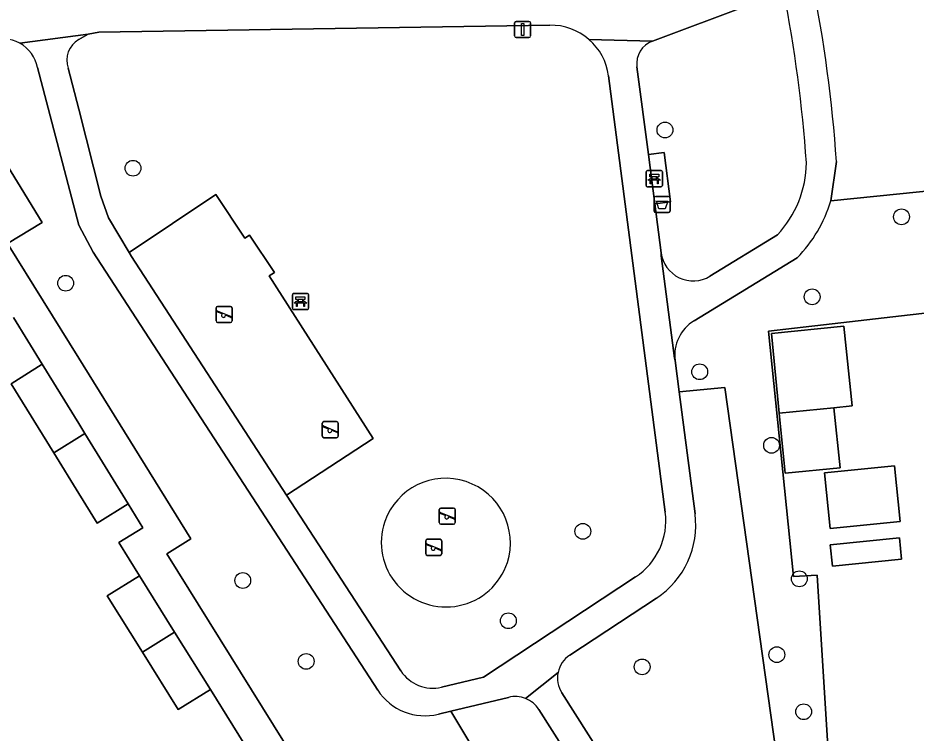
# Model space of a CAD drawing. Extents: x 158455 to 159797, y 387218 to 388672.
# Drawn here: x 158996.2 to 159051.8, y 387887.6 to 387931.9 of the extents above; entities that cross this region are included whole.
import ezdxf

# ---------------------------------------------------------------- set-up
doc = ezdxf.new("R2010")
doc.units = 0
for name, color, linetype in [('IMGEO_Afvalbak', 7, 'Continuous'), ('IMGEO_Bank', 7, 'Continuous'), ('IMGEO_Boom', 7, 'Continuous'), ('IMGEO_Erf', 7, 'Continuous'), ('IMGEO_Groenvoorziening', 7, 'Continuous'), ('IMGEO_Lichtmast', 7, 'Continuous'), ('IMGEO_Pand', 7, 'Continuous'), ('IMGEO_Speelvoorziening', 7, 'Continuous'), ('IMGEO_Terreindeel_zand', 7, 'Continuous'), ('IMGEO_Voetpad_halfverhard', 7, 'Continuous'), ('IMGEO_Voetpad_open', 7, 'Continuous')]:
    doc.layers.add(name, color=color, linetype=linetype)

msp = doc.modelspace()

# ---------------------------------------------------------------- linework, layer by layer
at = {"layer": 'IMGEO_Afvalbak'}
for p, q in [((159035.618, 387919.919), (159035.618, 387920.719)), ((159035.618, 387920.719), (159035.618, 387919.919)), ((159035.718, 387920.819), (159036.508, 387920.819)), ((159036.508, 387920.819), (159035.718, 387920.819)), ((159036.608, 387920.719), (159036.608, 387919.919)), ((159036.608, 387919.919), (159036.608, 387920.719)), ((159036.508, 387919.819), (159035.718, 387919.819)), ((159035.718, 387919.819), (159036.508, 387919.819))]:
    msp.add_line(p, q, dxfattribs=at)
msp.add_lwpolyline([(159035.761, 387920.533), (159036.465, 387920.533), (159036.316, 387920.063), (159035.91, 387920.063), (159035.761, 387920.533)], dxfattribs=at)
for centre, start, end in [((159035.718, 387920.719), 90, 180), ((159035.718, 387920.719), 90, 180), ((159036.508, 387920.719), 0, 90), ((159036.508, 387920.719), 360, 90), ((159035.718, 387919.919), 180, 270), ((159035.718, 387919.919), 180, 270), ((159036.508, 387919.919), 270, 0), ((159036.508, 387919.919), 270, 0)]:
    msp.add_arc(centre, 0.1, start, end, dxfattribs=at)
at = {"layer": 'IMGEO_Bank'}
for p, q in [((159035.132, 387921.495), (159035.132, 387922.336)), ((159035.132, 387922.336), (159035.132, 387921.495)), ((159035.207, 387922.42), (159036.048, 387922.42)), ((159036.048, 387922.42), (159035.207, 387922.42)), ((159035.441, 387921.926), (159035.441, 387922.032)), ((159035.485, 387922.032), (159035.485, 387921.926)), ((159035.773, 387922.038), (159035.491, 387922.038)), ((159035.779, 387921.926), (159035.779, 387922.032)), ((159035.823, 387922.032), (159035.823, 387921.926)), ((159036.132, 387922.345), (159036.132, 387921.504)), ((159036.132, 387921.504), (159036.132, 387922.345)), ((159036.057, 387921.42), (159035.216, 387921.42)), ((159035.216, 387921.42), (159036.057, 387921.42)), ((159035.829, 387921.818), (159035.436, 387921.818)), ((159035.491, 387921.92), (159035.773, 387921.92)), ((159013.224, 387913.894), (159013.224, 387914.735)), ((159013.224, 387914.735), (159013.224, 387913.894)), ((159013.299, 387914.819), (159014.14, 387914.819)), ((159014.14, 387914.819), (159013.299, 387914.819)), ((159014.224, 387914.744), (159014.224, 387913.903)), ((159014.224, 387913.903), (159014.224, 387914.744)), ((159013.921, 387914.217), (159013.528, 387914.217)), ((159013.533, 387914.325), (159013.533, 387914.431)), ((159013.577, 387914.431), (159013.577, 387914.325)), ((159013.865, 387914.437), (159013.583, 387914.437)), ((159013.583, 387914.319), (159013.865, 387914.319)), ((159013.871, 387914.325), (159013.871, 387914.431)), ((159013.915, 387914.431), (159013.915, 387914.325)), ((159014.149, 387913.819), (159013.308, 387913.819)), ((159013.308, 387913.819), (159014.149, 387913.819))]:
    msp.add_line(p, q, dxfattribs=at)
for points in [[(159035.435, 387922.038), (159035.349, 387922.038), (159035.349, 387922.199), (159035.912, 387922.199), (159035.912, 387922.038), (159035.829, 387922.038)], [(159035.379, 387921.818), (159035.237, 387921.818), (159035.349, 387921.92), (159035.435, 387921.92)], [(159035.429, 387921.811), (159035.429, 387921.604), (159035.386, 387921.604), (159035.386, 387921.811)], [(159035.829, 387921.92), (159035.912, 387921.92), (159036.024, 387921.818), (159035.885, 387921.818)], [(159035.879, 387921.811), (159035.879, 387921.604), (159035.835, 387921.604), (159035.835, 387921.811)], [(159013.471, 387914.217), (159013.329, 387914.217), (159013.441, 387914.319), (159013.527, 387914.319)], [(159013.527, 387914.437), (159013.441, 387914.437), (159013.441, 387914.598), (159014.004, 387914.598), (159014.004, 387914.437), (159013.921, 387914.437)], [(159013.521, 387914.21), (159013.521, 387914.003), (159013.478, 387914.003), (159013.478, 387914.21)], [(159013.921, 387914.319), (159014.004, 387914.319), (159014.116, 387914.217), (159013.977, 387914.217)], [(159013.971, 387914.21), (159013.971, 387914.003), (159013.927, 387914.003), (159013.927, 387914.21)]]:
    msp.add_lwpolyline(points, dxfattribs=at)
for centre, radius, start, end in [((159035.21, 387922.342), 0.0779, 92.4484, 184.2845), ((159035.21, 387922.342), 0.0779, 92.4484, 184.2845), ((159035.434, 387922.031), 0.00671, 2.8957, 87.1043), ((159035.491, 387922.031), 0.00671, 92.8957, 177.1043), ((159035.773, 387922.031), 0.00671, 2.8957, 87.1043), ((159035.83, 387922.031), 0.00671, 92.8957, 177.1043), ((159036.054, 387922.342), 0.0779, 2.4484, 94.2845), ((159036.054, 387922.342), 0.0779, 2.4484, 94.2845), ((159035.21, 387921.498), 0.0779, 182.4484, 274.2845), ((159035.21, 387921.498), 0.0779, 182.4484, 274.2845), ((159035.379, 387921.811), 0.00671, 2.8957, 87.1043), ((159035.436, 387921.811), 0.00671, 92.8957, 177.1043), ((159035.434, 387921.927), 0.00671, 272.8957, 357.1043), ((159035.491, 387921.927), 0.00671, 182.8957, 267.1043), ((159035.773, 387921.927), 0.00671, 272.8957, 357.1043), ((159035.83, 387921.927), 0.00671, 182.8957, 267.1043), ((159035.828, 387921.811), 0.00671, 2.8957, 87.1043), ((159035.885, 387921.811), 0.00671, 92.8957, 177.1043), ((159036.054, 387921.498), 0.0779, 272.4484, 4.2845), ((159036.054, 387921.498), 0.0779, 272.4484, 4.2845), ((159013.302, 387914.741), 0.0779, 92.4484, 184.2845), ((159013.302, 387914.741), 0.0779, 92.4484, 184.2845), ((159014.146, 387914.741), 0.0779, 2.4484, 94.2845), ((159014.146, 387914.741), 0.0779, 2.4484, 94.2845), ((159013.471, 387914.21), 0.00671, 2.8957, 87.1043), ((159013.528, 387914.21), 0.00671, 92.8957, 177.1043), ((159013.526, 387914.43), 0.00671, 2.8957, 87.1043), ((159013.526, 387914.326), 0.00671, 272.8957, 357.1043), ((159013.583, 387914.43), 0.00671, 92.8957, 177.1043), ((159013.583, 387914.326), 0.00671, 182.8957, 267.1043), ((159013.865, 387914.43), 0.00671, 2.8957, 87.1043), ((159013.865, 387914.326), 0.00671, 272.8957, 357.1043), ((159013.922, 387914.43), 0.00671, 92.8957, 177.1043), ((159013.922, 387914.326), 0.00671, 182.8957, 267.1043), ((159013.92, 387914.21), 0.00671, 2.8957, 87.1043), ((159013.977, 387914.21), 0.00671, 92.8957, 177.1043), ((159013.302, 387913.897), 0.0779, 182.4484, 274.2845), ((159013.302, 387913.897), 0.0779, 182.4484, 274.2845), ((159014.146, 387913.897), 0.0779, 272.4484, 4.2845), ((159014.146, 387913.897), 0.0779, 272.4484, 4.2845)]:
    msp.add_arc(centre, radius, start, end, dxfattribs=at)
at = {"layer": 'IMGEO_Boom'}
for centre in [(159036.292, 387924.934), (159003.36, 387922.566), (159050.937, 387919.559), (158999.192, 387915.447), (159045.404, 387914.606), (159038.446, 387909.967), (159042.894, 387905.41), (159031.207, 387900.086), (159010.153, 387897.045), (159044.616, 387897.147), (159026.6, 387894.551), (159014.079, 387892.035), (159043.22, 387892.45), (159034.878, 387891.694), (159044.878, 387888.919)]:
    msp.add_circle(centre, 0.489, dxfattribs=at)
at = {"layer": 'IMGEO_Erf'}
for points in [[(159054.347, 387913.818), (159042.704, 387912.483), (159044.248, 387897.283), (159045.72, 387897.374), (159047.656, 387866.3), (159051.713, 387866.519), (159052.477, 387853.598)], [(159010.922, 387885.842), (159008.148, 387890.296), (159006.156, 387889.056), (159003.949, 387892.6), (159001.767, 387896.103), (159003.759, 387897.343), (159002.483, 387899.392), (159003.966, 387900.313), (159003.052, 387901.78), (159001.132, 387900.584), (159000, 387902.421), (158998.447, 387904.94), (158995.816, 387909.209), (158997.742, 387910.434), (158995.963, 387913.334)]]:
    msp.add_lwpolyline(points, dxfattribs=at)
for points in [[(159046.757, 387907.74), (159047.135, 387904.027), (159043.743, 387903.681), (159043.365, 387907.395), (159042.882, 387912.325), (159047.376, 387912.782), (159047.878, 387907.854)], [(159046.178, 387903.713), (159050.506, 387904.153), (159050.858, 387900.694), (159046.53, 387900.254)], [(159046.522, 387899.244), (159050.812, 387899.68), (159050.946, 387898.361), (159046.656, 387897.926)]]:
    msp.add_lwpolyline(points, close=True, dxfattribs=at)
at = {"layer": 'IMGEO_Groenvoorziening'}
for points in [[(159046.912, 387922.975), (159046.56, 387920.543), (159063.238, 387922.235), (159062.233, 387931.286), (159065.221, 387931.589), (159065.045, 387933.171), (159062.058, 387932.868), (159061.262, 387940.022), (159045.417, 387934.125)], [(159043.647, 387933.466), (159041.537, 387932.681), (159035.523, 387930.442)], [(159029.173, 387931.422), (159001.235, 387930.995), (159000.577, 387930.87), (159000, 387930.529)], [(159045.72, 387897.374), (159044.248, 387897.283), (159042.704, 387912.483), (159054.347, 387913.818), (159056.606, 387914.048), (159057.224, 387914.111), (159061.679, 387914.564), (159067.066, 387914.988), (159066.921, 387916.292), (159065.221, 387931.589), (159062.233, 387931.286), (159063.238, 387922.235), (159046.56, 387920.543)], [(158994.481, 387930.395), (158989.62, 387927.573), (158989.897, 387927.139), (158992.606, 387922.902), (158994.657, 387924.2), (158997.736, 387919.209), (158995.596, 387917.911), (159000, 387910.805), (159006.929, 387899.624), (159005.446, 387898.701), (159017.301, 387879.666), (159019.133, 387880.807), (159025.306, 387870.897), (159031.575, 387874.746), (159023.044, 387888.953), (159022.264, 387888.765)], [(159000.891, 387917.362), (159000, 387919.052), (158997.445, 387928.794)], [(158999.349, 387928.763), (159000, 387926.215), (159001.374, 387920.838), (159001.837, 387919.504), (159003.114, 387917.353), (159008.495, 387920.949), (159010.275, 387918.24), (159010.58, 387918.419), (159012.121, 387916.109), (159011.798, 387915.91), (159018.229, 387905.825), (159012.862, 387902.336), (159019.941, 387891.447)], [(159034.558, 387928.843), (159035.264, 387923.409), (159036.235, 387923.535), (159036.631, 387920.485), (159035.66, 387920.359), (159036.053, 387917.337)], [(159036.309, 387901.27), (159032.798, 387928.286)], [(159039.08, 387915.888), (159043.254, 387918.438)], [(159018.511, 387890.26), (159000.891, 387917.362)], [(159044.481, 387917.025), (159038.096, 387913.122)], [(159036.921, 387910.667), (159037.174, 387908.718), (159040.01, 387908.983), (159043.188, 387886.354), (159037.05, 387878.849), (159049.171, 387859.784)], [(159029.904, 387890.089), (159037.05, 387878.849), (159043.188, 387886.354), (159040.01, 387908.983)], [(159040.01, 387908.983), (159037.174, 387908.718), (159038.155, 387901.163)], [(159022.461, 387890.443), (159025.06, 387891.068), (159034.476, 387897.269)], [(159050.604, 387855.378), (159050.722, 387853.495), (159052.477, 387853.598), (159051.713, 387866.519), (159047.656, 387866.3), (159045.72, 387897.374)], [(159035.77, 387895.957), (159030.403, 387892.422)], [(159026.607, 387889.81), (159023.044, 387888.953), (159031.575, 387874.746), (159034.011, 387876.242)], [(159034.699, 387879.286), (159028.485, 387889.061)]]:
    msp.add_lwpolyline(points, dxfattribs=at)
for centre, radius, start, end in [((158960.146, 387917.017), 86.97, 3.92846, 11.34497), ((158959.958, 387916.998), 85.294, 3.97182, 11.13217), ((159029.23, 387927.827), 3.596, 49.1091, 90.9132), ((158995.32, 387928.403), 2.162, 61.6367, 112.8406), ((158995.32, 387928.405), 2.16, 10.3871, 61.6225), ((159000.722, 387929.26), 1.46, 119.6326, 199.8966), ((159029.226, 387927.822), 3.602, 7.3968, 49.1109), ((159036.045, 387929.037), 1.499, 110.3604, 187.4174), ((159038.47, 387922.951), 6.577, 316.6652, 359.6038), ((159038.444, 387922.966), 8.47, 315.4592, 343.378), ((159038.036, 387917.594), 2, 187.382, 301.4579), ((159039.4, 387910.989), 2.5, 121.4482, 187.3988), ((159022.72, 387899.365), 4.005, 342.4818, 160.6302), ((159032.19, 387900.737), 4.154, 303.3977, 7.3739), ((159032.803, 387900.466), 5.397, 303.3484, 7.4242), ((159022.734, 387899.409), 4.005, 161.2987, 341.8133), ((159031.329, 387891.006), 1.692, 123.177, 167.989), ((159021.912, 387892.73), 2.352, 213.0622, 283.4918), ((159031.337, 387891.004), 1.7, 167.9881, 212.558), ((159021.446, 387892.171), 3.503, 213.0616, 283.4989), ((159027.016, 387888.107), 1.752, 68.2671, 103.5155), ((159027.014, 387888.104), 1.755, 33.031, 68.2154)]:
    msp.add_arc(centre, radius, start, end, dxfattribs=at)
at = {"layer": 'IMGEO_Lichtmast'}
for p, q in [((159026.984, 387930.761), (159026.984, 387931.561)), ((159026.984, 387931.561), (159026.984, 387930.761)), ((159027.084, 387931.661), (159027.874, 387931.661)), ((159027.874, 387931.661), (159027.084, 387931.661)), ((159027.974, 387931.561), (159027.974, 387930.761)), ((159027.974, 387930.761), (159027.974, 387931.561)), ((159027.874, 387930.661), (159027.084, 387930.661)), ((159027.084, 387930.661), (159027.874, 387930.661))]:
    msp.add_line(p, q, dxfattribs=at)
msp.add_lwpolyline([(159027.404, 387931.536), (159027.554, 387931.536), (159027.554, 387930.786), (159027.404, 387930.786), (159027.404, 387931.536)], dxfattribs=at)
for centre, start, end in [((159027.084, 387931.561), 90, 180), ((159027.084, 387931.561), 90, 180), ((159027.874, 387931.561), 0, 90), ((159027.874, 387931.561), 360, 90), ((159027.084, 387930.761), 180, 270), ((159027.084, 387930.761), 180, 270), ((159027.874, 387930.761), 270, 0), ((159027.874, 387930.761), 270, 0)]:
    msp.add_arc(centre, 0.1, start, end, dxfattribs=at)
at = {"layer": 'IMGEO_Pand'}
for points in [[(158995.596, 387917.911), (158997.736, 387919.209), (158994.657, 387924.2), (158992.606, 387922.902), (158992.085, 387922.572), (158995.166, 387917.65)], [(159043.365, 387907.395), (159046.757, 387907.74), (159047.878, 387907.854), (159047.376, 387912.782), (159042.882, 387912.325)], [(159000.373, 387906.146), (159000, 387906.754), (158997.742, 387910.434), (158995.816, 387909.209), (158998.447, 387904.94)], [(159046.757, 387907.74), (159043.365, 387907.395), (159043.743, 387903.681), (159047.135, 387904.027)], [(159000.373, 387906.146), (158998.447, 387904.94), (159000, 387902.421), (159001.132, 387900.584), (159003.052, 387901.78)], [(159046.178, 387903.713), (159046.53, 387900.254), (159050.858, 387900.694), (159050.506, 387904.153)], [(159046.522, 387899.244), (159046.656, 387897.926), (159050.946, 387898.361), (159050.812, 387899.68)], [(159005.936, 387893.848), (159003.759, 387897.343), (159001.767, 387896.103), (159003.949, 387892.6)], [(159005.936, 387893.848), (159003.949, 387892.6), (159006.156, 387889.056), (159008.148, 387890.296)]]:
    msp.add_lwpolyline(points, close=True, dxfattribs=at)
at = {"layer": 'IMGEO_Speelvoorziening'}
for p, q in [((159008.499, 387913.115), (159008.499, 387913.915)), ((159008.499, 387913.915), (159008.499, 387913.115)), ((159008.882, 387913.543), (159008.543, 387913.68)), ((159008.568, 387913.74), (159009.444, 387913.387)), ((159008.599, 387914.015), (159009.389, 387914.015)), ((159009.389, 387914.015), (159008.599, 387914.015)), ((159009.489, 387913.915), (159009.489, 387913.115)), ((159009.489, 387913.115), (159009.489, 387913.915)), ((159009.42, 387913.327), (159009.08, 387913.464)), ((159009.389, 387913.015), (159008.599, 387913.015)), ((159008.599, 387913.015), (159009.389, 387913.015)), ((159015.077, 387905.985), (159015.077, 387906.785)), ((159015.077, 387906.785), (159015.077, 387905.985)), ((159015.46, 387906.413), (159015.121, 387906.55)), ((159015.146, 387906.61), (159016.022, 387906.257)), ((159015.177, 387906.885), (159015.967, 387906.885)), ((159015.967, 387906.885), (159015.177, 387906.885)), ((159016.067, 387906.785), (159016.067, 387905.985)), ((159016.067, 387905.985), (159016.067, 387906.785)), ((159015.967, 387905.885), (159015.177, 387905.885)), ((159015.177, 387905.885), (159015.967, 387905.885)), ((159015.998, 387906.197), (159015.658, 387906.334)), ((159022.32, 387900.632), (159022.32, 387901.432)), ((159022.32, 387901.432), (159022.32, 387900.632)), ((159022.42, 387901.532), (159023.21, 387901.532)), ((159023.21, 387901.532), (159022.42, 387901.532)), ((159023.31, 387901.432), (159023.31, 387900.632)), ((159023.31, 387900.632), (159023.31, 387901.432)), ((159022.703, 387901.06), (159022.364, 387901.197)), ((159022.389, 387901.257), (159023.265, 387900.904)), ((159023.241, 387900.844), (159022.901, 387900.981)), ((159023.21, 387900.532), (159022.42, 387900.532)), ((159022.42, 387900.532), (159023.21, 387900.532)), ((159021.479, 387898.696), (159021.479, 387899.496)), ((159021.479, 387899.496), (159021.479, 387898.696)), ((159021.862, 387899.124), (159021.523, 387899.261)), ((159021.548, 387899.321), (159022.424, 387898.968)), ((159021.579, 387899.596), (159022.369, 387899.596)), ((159022.369, 387899.596), (159021.579, 387899.596)), ((159022.469, 387899.496), (159022.469, 387898.696)), ((159022.469, 387898.696), (159022.469, 387899.496)), ((159022.4, 387898.908), (159022.06, 387899.045)), ((159022.369, 387898.596), (159021.579, 387898.596)), ((159021.579, 387898.596), (159022.369, 387898.596))]:
    msp.add_line(p, q, dxfattribs=at)
for centre, radius, start, end in [((159008.599, 387913.915), 0.1, 90, 180), ((159008.599, 387913.915), 0.1, 90, 180), ((159008.556, 387913.71), 0.0327, 68.078, 248.078), ((159009.389, 387913.915), 0.1, 0, 90), ((159009.389, 387913.915), 0.1, 360, 90), ((159008.599, 387913.115), 0.1, 180, 270), ((159008.599, 387913.115), 0.1, 180, 270), ((159008.961, 387913.453), 0.12, 130.9928, 5.1632), ((159009.389, 387913.115), 0.1, 270, 0), ((159009.389, 387913.115), 0.1, 270, 0), ((159009.432, 387913.357), 0.0327, 248.078, 68.078), ((159015.177, 387906.785), 0.1, 90, 180), ((159015.177, 387906.785), 0.1, 90, 180), ((159015.134, 387906.58), 0.0327, 68.078, 248.078), ((159015.539, 387906.323), 0.12, 130.9928, 5.1632), ((159015.967, 387906.785), 0.1, 0, 90), ((159015.967, 387906.785), 0.1, 360, 90), ((159015.177, 387905.985), 0.1, 180, 270), ((159015.177, 387905.985), 0.1, 180, 270), ((159015.967, 387905.985), 0.1, 270, 0), ((159015.967, 387905.985), 0.1, 270, 0), ((159016.01, 387906.227), 0.0327, 248.078, 68.078), ((159022.42, 387901.432), 0.1, 90, 180), ((159022.42, 387901.432), 0.1, 90, 180), ((159023.21, 387901.432), 0.1, 0, 90), ((159023.21, 387901.432), 0.1, 360, 90), ((159022.377, 387901.227), 0.0327, 68.078, 248.078), ((159022.782, 387900.97), 0.12, 130.9928, 5.1632), ((159023.253, 387900.874), 0.0327, 248.078, 68.078), ((159022.42, 387900.632), 0.1, 180, 270), ((159022.42, 387900.632), 0.1, 180, 270), ((159023.21, 387900.632), 0.1, 270, 0), ((159023.21, 387900.632), 0.1, 270, 0), ((159021.579, 387899.496), 0.1, 90, 180), ((159021.579, 387899.496), 0.1, 90, 180), ((159021.536, 387899.291), 0.0327, 68.078, 248.078), ((159022.369, 387899.496), 0.1, 0, 90), ((159022.369, 387899.496), 0.1, 360, 90), ((159021.579, 387898.696), 0.1, 180, 270), ((159021.579, 387898.696), 0.1, 180, 270), ((159021.941, 387899.034), 0.12, 130.9928, 5.1632), ((159022.369, 387898.696), 0.1, 270, 0), ((159022.369, 387898.696), 0.1, 270, 0), ((159022.412, 387898.938), 0.0327, 248.078, 68.078)]:
    msp.add_arc(centre, radius, start, end, dxfattribs=at)
at = {"layer": 'IMGEO_Terreindeel_zand'}
msp.add_lwpolyline([(159003.114, 387917.353), (159003.259, 387917.108), (159012.862, 387902.336), (159018.229, 387905.825), (159011.798, 387915.91), (159012.121, 387916.109), (159010.58, 387918.419), (159010.275, 387918.24), (159008.495, 387920.949)], close=True, dxfattribs=at)
for centre, start, end in [((159022.72, 387899.365), 342.4818, 160.6302), ((159022.734, 387899.409), 161.2987, 341.8133)]:
    msp.add_arc(centre, 4.005, start, end, dxfattribs=at)
at = {"layer": 'IMGEO_Voetpad_halfverhard'}
for points in [[(159031.584, 387930.545), (159035.523, 387930.442), (159041.537, 387932.681)], [(158996.347, 387930.305), (159000.577, 387930.87), (159001.235, 387930.995), (159029.173, 387931.422)], [(159000, 387930.529), (159000.577, 387930.87), (158996.347, 387930.305)], [(159035.523, 387930.442), (159031.584, 387930.545)], [(158997.445, 387928.794), (159000, 387919.052), (159000.891, 387917.362), (159018.511, 387890.26)], [(159019.941, 387891.447), (159012.862, 387902.336), (159003.259, 387917.108), (159003.114, 387917.353), (159001.837, 387919.504), (159001.374, 387920.838), (159000, 387926.215), (158999.349, 387928.763)], [(159038.155, 387901.163), (159037.174, 387908.718), (159036.921, 387910.667), (159036.893, 387910.812), (159036.064, 387917.149), (159036.053, 387917.337), (159035.66, 387920.359), (159035.264, 387923.409), (159034.558, 387928.843)], [(159032.798, 387928.286), (159036.309, 387901.27)], [(159046.56, 387920.543), (159046.912, 387922.975)], [(159043.254, 387918.438), (159039.08, 387915.888)], [(159036.053, 387917.337), (159036.064, 387917.149), (159036.893, 387910.812), (159036.921, 387910.667)], [(159038.096, 387913.122), (159044.481, 387917.025)], [(159034.476, 387897.269), (159025.06, 387891.068), (159022.461, 387890.443)], [(159030.403, 387892.422), (159035.77, 387895.957)], [(159027.665, 387889.734), (159029.674, 387891.358)], [(159029.674, 387891.358), (159027.665, 387889.734)], [(159022.264, 387888.765), (159023.044, 387888.953), (159026.607, 387889.81)], [(159049.171, 387859.784), (159037.05, 387878.849), (159029.904, 387890.089)], [(159028.485, 387889.061), (159034.699, 387879.286)]]:
    msp.add_lwpolyline(points, dxfattribs=at)
for centre, radius, start, end in [((158960.146, 387917.017), 86.97, 3.92846, 11.34497), ((158959.958, 387916.998), 85.294, 3.97182, 11.13217), ((159029.23, 387927.827), 3.596, 49.1091, 90.9132), ((158995.32, 387928.403), 2.162, 61.6367, 112.8406), ((158995.32, 387928.405), 2.16, 10.3871, 61.6225), ((159000.722, 387929.26), 1.46, 119.6326, 199.8966), ((159029.226, 387927.822), 3.602, 7.3968, 49.1109), ((159036.045, 387929.037), 1.499, 110.3604, 187.4174), ((159038.47, 387922.951), 6.577, 316.6652, 359.6038), ((159038.444, 387922.966), 8.47, 315.4592, 343.378), ((159038.036, 387917.594), 2, 187.382, 301.4579), ((159039.4, 387910.989), 2.5, 121.4482, 187.3988), ((159032.19, 387900.737), 4.154, 303.3977, 7.3739), ((159032.803, 387900.466), 5.397, 303.3484, 7.4242), ((159031.329, 387891.006), 1.692, 123.177, 167.989), ((159021.912, 387892.73), 2.352, 213.0622, 283.4918), ((159031.337, 387891.004), 1.7, 167.9881, 212.558), ((159021.446, 387892.171), 3.503, 213.0616, 283.4989), ((159027.016, 387888.107), 1.752, 68.2671, 103.5155), ((159027.014, 387888.104), 1.755, 33.031, 68.2154)]:
    msp.add_arc(centre, radius, start, end, dxfattribs=at)
at = {"layer": 'IMGEO_Voetpad_open'}
msp.add_lwpolyline([(159035.66, 387920.359), (159036.631, 387920.485), (159036.235, 387923.535), (159035.264, 387923.409)], close=True, dxfattribs=at)
for points in [[(159017.301, 387879.666), (159005.446, 387898.701), (159006.929, 387899.624), (159000, 387910.805), (158995.596, 387917.911)], [(158995.963, 387913.334), (158997.742, 387910.434), (159000, 387906.754), (159000.373, 387906.146), (159003.052, 387901.78), (159003.966, 387900.313), (159002.483, 387899.392), (159003.759, 387897.343), (159005.936, 387893.848), (159008.148, 387890.296), (159010.922, 387885.842)]]:
    msp.add_lwpolyline(points, dxfattribs=at)

doc.saveas('drawing.dxf')
